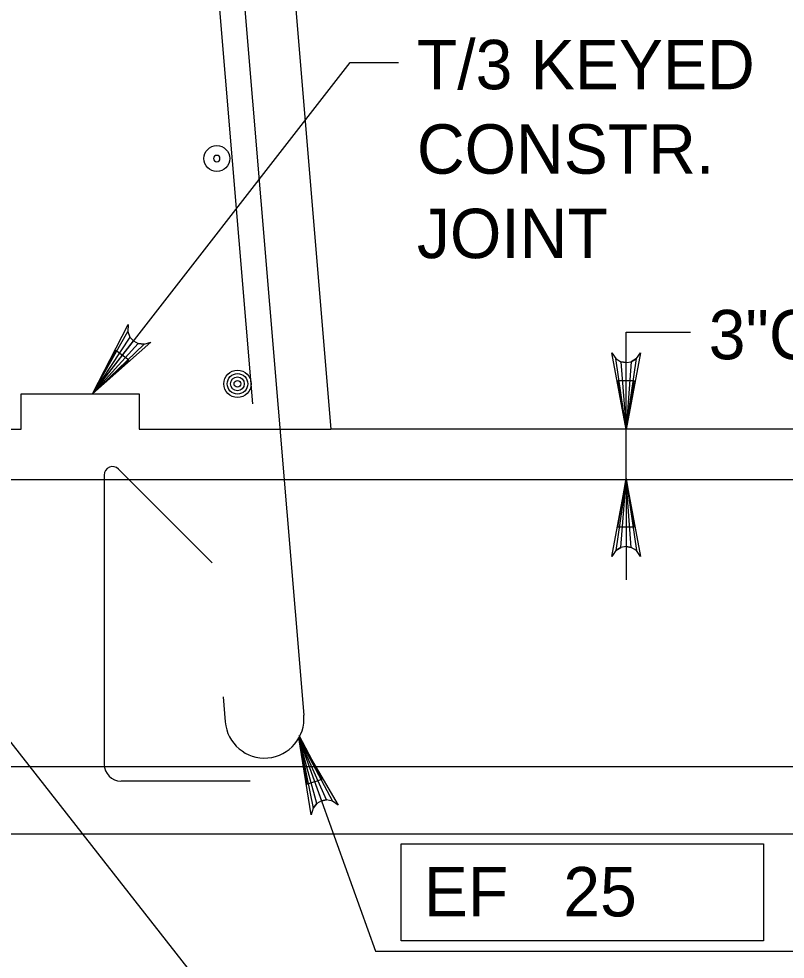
# Model space of a CAD drawing. Extents: x 638255 to 640306, y 296059 to 298435.
# Drawn here: x 639975.7 to 640022.3, y 297588.9 to 297646 of the extents above; entities that cross this region are included whole.
import ezdxf

# ---------------------------------------------------------------- set-up
doc = ezdxf.new("R2010")
doc.units = 0
for name, color, linetype in [('3', 7, 'Continuous'), ('Level 3', 7, 'Continuous'), ('Level 4', 7, 'Continuous'), ('Level 6', 7, 'Continuous'), ('Level 7', 7, 'Continuous'), ('Level 9', 7, 'Continuous')]:
    doc.layers.add(name, color=color, linetype=linetype)

# ---------------------------------------------------------------- blocks, each defined once
blk = doc.blocks.new('B')
at = {"layer": '3'}
blk.add_circle((0, 0), 0.16, dxfattribs=at)
for start, end in [(0, 180), (180, 0)]:
    blk.add_arc((0, 0), 0.0391, start, end, dxfattribs=at)

msp = doc.modelspace()

# ---------------------------------------------------------------- linework, layer by layer
at = {"layer": 'Level 4'}
for p, q in [((639980.205, 297623.248), (639995.846, 297643.362)), ((639995.846, 297643.362), (639998.793, 297643.362)), ((640012.604, 297618.019), (640012.604, 297626.977)), ((640012.604, 297626.977), (640016.517, 297626.977)), ((640012.604, 297614.883), (640012.604, 297611.937)), ((639967.912, 297611.421), (639997.431, 297573.76)), ((639992.733, 297602.343), (639997.385, 297589.405)), ((639998.955, 297595.921), (640020.953, 297595.921)), ((639998.955, 297590.026), (639998.955, 297595.921)), ((640020.953, 297595.921), (640020.953, 297590.026)), ((640020.953, 297590.026), (639998.955, 297590.026)), ((639997.385, 297589.405), (640029.434, 297589.405))]:
    msp.add_line(p, q, dxfattribs=at)
for points in [[(639980.205, 297623.248), (639982.372, 297627.455), (639982.349, 297627.02), (639982.48, 297626.684), (639982.694, 297626.449), (639982.973, 297626.301), (639983.333, 297626.255), (639983.749, 297626.384), (639980.205, 297623.248), (639983.333, 297626.255), (639982.973, 297626.301), (639980.205, 297623.248), (639982.694, 297626.449), (639982.48, 297626.684), (639980.205, 297623.248), (639982.349, 297627.02)], [(640012.604, 297621.082), (640011.733, 297625.733), (640011.98, 297625.376), (640012.292, 297625.191), (640012.604, 297625.137), (640012.916, 297625.191), (640013.228, 297625.376), (640013.475, 297625.733), (640012.604, 297621.082), (640013.228, 297625.376), (640012.916, 297625.191), (640012.604, 297621.082), (640012.604, 297625.137), (640012.292, 297625.191), (640012.604, 297621.082), (640011.98, 297625.376)], [(640012.604, 297618.019), (640013.475, 297613.367), (640013.228, 297613.725), (640012.916, 297613.91), (640012.604, 297613.964), (640012.292, 297613.91), (640011.98, 297613.725), (640011.733, 297613.367), (640012.604, 297618.019), (640011.98, 297613.725), (640012.292, 297613.91), (640012.604, 297618.019), (640012.604, 297613.964), (640012.916, 297613.91), (640012.604, 297618.019), (640013.228, 297613.725)], [(639992.733, 297602.343), (639995.129, 297598.261), (639994.773, 297598.514), (639994.418, 297598.583), (639994.106, 297598.527), (639993.829, 297598.371), (639993.598, 297598.092), (639993.486, 297597.67), (639992.733, 297602.343), (639993.598, 297598.092), (639993.829, 297598.371), (639992.733, 297602.343), (639994.106, 297598.527), (639994.418, 297598.583), (639992.733, 297602.343), (639994.773, 297598.514)]]:
    msp.add_lwpolyline(points, dxfattribs=at)
for points in [[(639982.401, 297625.274), (639981.626, 297625.877), (639980.205, 297623.248)], [(640013.095, 297624.028), (640012.111, 297624.028), (640012.604, 297621.082)], [(640013.095, 297615.145), (640012.111, 297615.145), (640012.604, 297618.094)], [(639993.22, 297599.537), (639994.152, 297599.849), (639992.748, 297602.486)]]:
    msp.add_lwpolyline(points, close=True, dxfattribs=at)
at = {"layer": 'Level 6'}
for p, q in [((639987.895, 297665.403), (639993.035, 297603.719)), ((639986.377, 297665.15), (639989.92, 297622.625)), ((639987.479, 297612.976), (639981.786, 297618.67)), ((640044.994, 297618.019), (639937.37, 297618.019)), ((639980.912, 297618.308), (639980.912, 297600.752)), ((639988.138, 297604.852), (639988.265, 297603.322)), ((639937.362, 297600.621), (640045.002, 297600.621)), ((639989.775, 297599.727), (639981.935, 297599.727))]:
    msp.add_line(p, q, dxfattribs=at)
for radius in [0.832, 0.624, 0.416, 0.208]:
    msp.add_circle((639989.007, 297623.846), radius, dxfattribs=at)
for centre, radius, start, end in [((639981.422, 297618.308), 0.511, 45, 180), ((639990.65, 297603.521), 2.394, 184.7636, 4.7636), ((639981.934, 297600.752), 1.024, 180, 270)]:
    msp.add_arc(centre, radius, start, end, dxfattribs=at)
at = {"layer": 'Level 7'}
msp.add_lwpolyline([(639964.853, 297621.09), (639975.864, 297621.09), (639975.864, 297623.248), (639983.042, 297623.248), (639983.042, 297621.09), (639994.669, 297621.09)], dxfattribs=at)
at = {"layer": 'Level 9'}
for p, q in [((639983.337, 297757.081), (639994.669, 297621.09)), ((640048.209, 297621.09), (639994.669, 297621.09)), ((639934.154, 297596.531), (640048.209, 297596.531))]:
    msp.add_line(p, q, dxfattribs=at)

# ---------------------------------------------------------------- block references
at = {"layer": 'Level 3', "xscale": 4.911876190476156, "yscale": 4.911876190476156, "rotation": 90}
msp.add_blockref('B', (639987.753, 297637.525), dxfattribs=at)

# ---------------------------------------------------------------- texts
at = {"layer": 'Level 3'}
msp.add_text('3"CLR.', height=3.0001, dxfattribs=at).set_placement((640017.621, 297625.336))
at = {"layer": 'Level 4'}
for s, p in [('T/3 KEYED', (639999.903, 297641.73)), ('CONSTR.', (639999.903, 297636.604)), ('JOINT', (639999.903, 297631.477)), ('EF   25', (640000.321, 297591.511))]:
    msp.add_text(s, height=3.0001, dxfattribs=at).set_placement(p)

doc.saveas('drawing.dxf')
